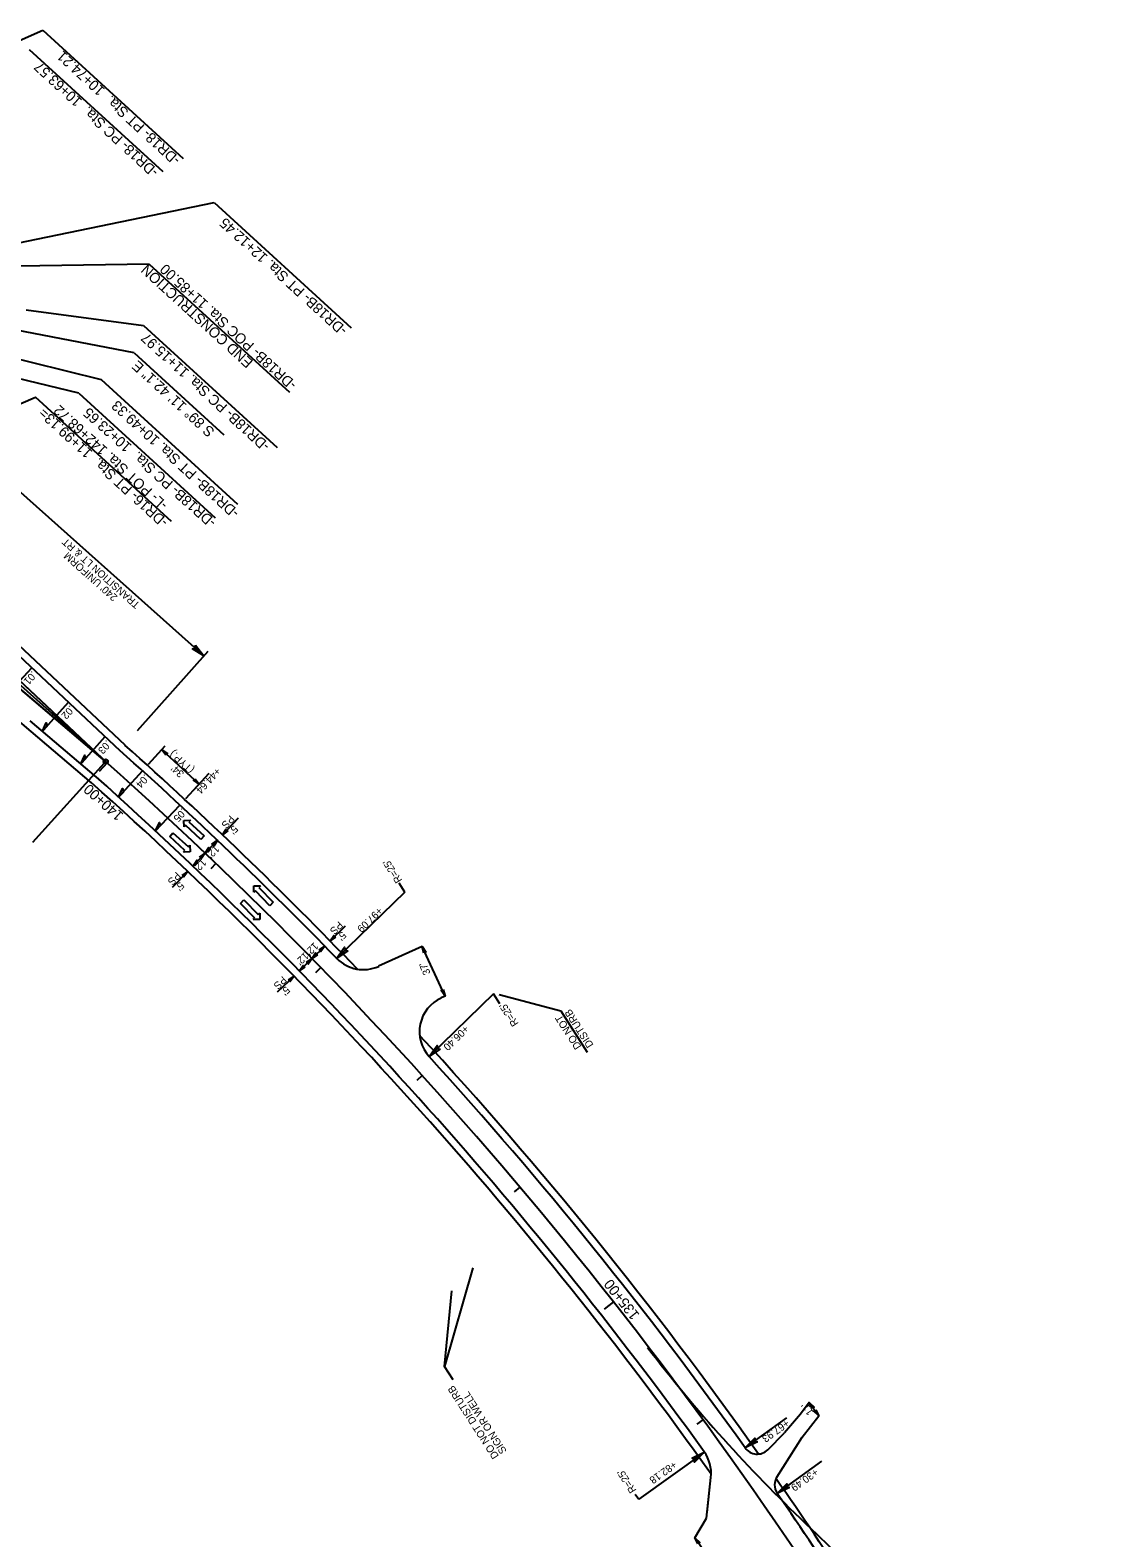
# Model space of a CAD drawing. Extents: x 472216 to 481979, y 489069 to 507339.
# Drawn here: x 477020 to 477746, y 499821 to 500839 of the extents above; entities that cross this region are included whole.
import ezdxf

# ---------------------------------------------------------------- set-up
doc = ezdxf.new("R2010")
doc.units = 0
for name, color, linetype in [('Old_Level_12', 7, 'Continuous'), ('Prop Drainage Structure Drop Inlet Grate 2 Narrow Slots and Sag Grates 840 24 CELL', 7, 'Continuous'), ('Prop Drainage Structure Drop Inlet Grate 2 Wide Slots and Sag Grates 840 22 Label', 7, 'Continuous'), ('Prop Drainage Structure Outlet Berm Ditch 850 10 CELL', 7, 'Continuous'), ('Prop Drainage Structure Pipe CSP 15in', 7, 'Continuous'), ('Prop Drainage Structure Pipe RCP 15in Class III Label', 7, 'Continuous'), ('Prop Drainage Structure Pipe RCP 24in Class III Label', 7, 'Continuous'), ('Prop Drainage Structure Pipe Side Drain 15in Label', 7, 'Continuous'), ('Prop Erosion Embankment Toe Protection CELL', 7, 'Continuous'), ('Sheet Block Revision CELL', 7, 'Continuous'), ('Sheet North Arrow Point CELL', 7, 'Continuous'), ('Sheet PE Seal Cell', 7, 'Continuous'), ('Sheet Plan And Profile CELL', 7, 'Continuous'), ('Sheet Profile Grid Major CELL', 7, 'Continuous'), ('Sheet Profile Grid Minor CELL', 7, 'Continuous')]:
    doc.layers.add(name, color=color, linetype=linetype)

msp = doc.modelspace()

# ---------------------------------------------------------------- linework, layer by layer
at = {"layer": 'Old_Level_12'}
for p, q in [((476761.6, 500720.1), (477028.2, 500839)), ((477028.2, 500839), (477122.9, 500752.4)), ((477019, 500826), (477109.2, 500743.5)), ((476931.4, 500678.8), (477143.8, 500722.6)), ((477143.8, 500722.6), (477236.3, 500638)), ((477100, 500681), (476987.7, 500679.2)), ((477100, 500681), (477194.7, 500594.4)), ((477052.5, 500593.9), (476745.5, 500667)), ((477016.9, 500650.1), (477096.1, 500639.5)), ((477089.8, 500621), (476997.5, 500638.9)), ((477096.1, 500639.5), (477186.4, 500557)), ((476995.6, 500620.8), (477067.6, 500603)), ((477089.8, 500621), (477150.5, 500565.6)), ((477067.6, 500603), (477159.7, 500518.8)), ((476990.9, 500577), (477023.2, 500591.1)), ((477115, 500507.2), (477023.2, 500591.1)), ((477052.5, 500593.9), (477144.6, 500509.7)), ((477069.7, 500343.9), (477021.3, 500290.3))]:
    msp.add_line(p, q, dxfattribs=at)
msp.add_circle((477070.7, 500345), 1.5, dxfattribs=at)
msp.add_circle((477070.7, 500345), 1.5, dxfattribs=at)
at = {"layer": 'Prop Drainage Structure Drop Inlet Grate 2 Narrow Slots and Sag Grates 840 24 CELL'}
for p, q in [((477099.6, 500343.2), (477110.9, 500355.5)), ((477133.8, 500329.8), (477108.5, 500352.9)), ((477124.8, 500320), (477140.5, 500337.2))]:
    msp.add_line(p, q, dxfattribs=at)
for points in [[(477028.1, 500365.4), (477030.6, 500371.2), (477031.1, 500368.8)], [(477054, 500343.4), (477056.5, 500349.2), (477057.1, 500346.8)], [(477111.3, 500349.3), (477108.5, 500352.9), (477112.4, 500350.5), (477111.5, 500350.3)], [(477079.4, 500321), (477082, 500326.7), (477082.6, 500324.4)], [(477131, 500333.4), (477133.8, 500329.8), (477129.9, 500332.3), (477130.8, 500332.5)], [(477104.4, 500298.1), (477107, 500303.8), (477107.5, 500301.5)]]:
    msp.add_lwpolyline(points, close=True, dxfattribs=at)
at = {"layer": 'Prop Drainage Structure Drop Inlet Grate 2 Wide Slots and Sag Grates 840 22 Label'}
for p, q in [((477012.8, 500399.4), (477020.8, 500408.3)), ((477028.1, 500365.4), (477045.6, 500385)), ((477054, 500343.4), (477070.4, 500361.8)), ((477079.4, 500321), (477095.6, 500338.7)), ((477104.4, 500298.1), (477120.7, 500315.6))]:
    msp.add_line(p, q, dxfattribs=at)
at = {"layer": 'Prop Drainage Structure Outlet Berm Ditch 850 10 CELL'}
for points in [[(477131.4, 500423.5), (477137, 500416.3), (477129.3, 500421.2), (477131.2, 500421.6)], [(477153.2, 500298.2), (477149.5, 500295.4), (477152.1, 500299.3), (477152.2, 500298.3)], [(477134.1, 500280.4), (477137.8, 500283.1), (477135.2, 500279.3), (477135.1, 500280.3)], [(477141.5, 500285.9), (477137.8, 500283.1), (477140.3, 500287), (477140.5, 500286)], [(477142.4, 500289.1), (477146.1, 500291.8), (477143.5, 500288), (477143.3, 500289)], [(477142.5, 500289), (477146.1, 500291.8), (477143.6, 500287.9), (477143.4, 500288.9)], [(477133.2, 500277.2), (477129.5, 500274.4), (477132.1, 500278.3), (477132.2, 500277.3)], [(477122.4, 500268.1), (477126.1, 500270.8), (477123.5, 500267), (477123.3, 500268)], [(477225.9, 500226.4), (477222.2, 500223.8), (477224.8, 500227.5), (477225, 500226.5)], [(477206.2, 500209.4), (477210, 500211.9), (477207.3, 500208.2), (477207.1, 500209.2)], [(477213.7, 500214.5), (477210, 500211.9), (477212.6, 500215.7), (477212.8, 500214.7)], [(477214.8, 500217.7), (477218.6, 500220.3), (477215.9, 500216.6), (477215.7, 500217.6)], [(477234.2, 500217.2), (477226.6, 500212), (477232, 500219.5), (477232.3, 500217.5)], [(477285.5, 500215.7), (477284.3, 500220.1), (477286.9, 500216.3), (477286, 500216.5)], [(477205.1, 500206.2), (477201.3, 500203.6), (477204, 500207.3), (477204.2, 500206.3)], [(477194, 500197.5), (477197.8, 500200.1), (477195.1, 500196.4), (477194.9, 500197.3)], [(477298.6, 500190.9), (477299.8, 500186.5), (477297.2, 500190.3), (477298.2, 500190.1)], [(477296.5, 500150.8), (477289, 500145.7), (477294.4, 500153.1), (477294.7, 500151.2)], [(477547.6, 499908), (477545.6, 499912.1), (477548.9, 499908.9), (477547.9, 499908.9)], [(477550, 499907.2), (477552, 499903.1), (477548.7, 499906.3), (477549.7, 499906.3)], [(477510.6, 499885.4), (477502.4, 499881.4), (477508.8, 499888), (477508.8, 499886)], [(477466.4, 499874.4), (477474.6, 499878.4), (477468.2, 499871.8), (477468.2, 499873.8)], [(477532.2, 499854.6), (477524, 499850.6), (477530.4, 499857.2), (477530.4, 499855.2)], [(477470.4, 499816.5), (477468.4, 499820.6), (477471.7, 499817.4), (477470.7, 499817.4)]]:
    msp.add_lwpolyline(points, close=True, dxfattribs=at)
at = {"layer": 'Prop Drainage Structure Pipe RCP 15in Class III Label'}
for p, q in [((476897.2, 500507.9), (477072.2, 500343.6)), ((477072.2, 500343.6), (476889.2, 500499))]:
    msp.add_line(p, q, dxfattribs=at)
msp.add_lwpolyline([(477072.2, 500343.6), (476897.2, 500507.9), (476777.3, 500598.9), (476889.2, 500499), (477072.2, 500343.6)], dxfattribs=at)
at = {"layer": 'Prop Drainage Structure Pipe RCP 24in Class III Label'}
for p, q in [((476905.4, 500516.7), (477080.3, 500352.5)), ((477064.4, 500334.5), (477019.7, 500372.4)), ((477284.3, 500220.1), (477254.9, 500206.7)), ((477299.8, 500186.5), (477284.3, 500220.1)), ((477299.8, 500186.5), (477297.1, 500185.3)), ((477545.6, 499912.1), (477539.8, 499904.2)), ((477545.6, 499912.1), (477552, 499903.1)), ((477539.8, 499904.2), (477529, 499891.5)), ((477540.9, 499888.7), (477552, 499903.1)), ((477517.6, 499880.1), (477529, 499891.5)), ((477523.8, 499861.7), (477540.9, 499888.7)), ((477476.2, 499834), (477479.2, 499861.5)), ((477476.6, 499837.8), (477479.2, 499861.5)), ((477468.4, 499820.6), (477476.2, 499834)), ((477468.4, 499820.6), (477476.2, 499834)), ((477480.8, 499802.8), (477468.4, 499820.6)), ((477480.8, 499802.8), (477468.4, 499820.6))]:
    msp.add_line(p, q, dxfattribs=at)
for centre, radius, start, end in [((475172.8, 498218.8), 2862, 44.142, 48.2029), ((475172.8, 498218.8), 2838, 35.798, 48.2059), ((477244.6, 500229.4), 25, 224.142, 294.507), ((477307.5, 500162.5), 25, 114.507, 222.3188), ((475172.8, 498218.8), 2862, 35.5144, 42.3188), ((477454.4, 499864.2), 25, 353.6939, 35.798), ((477510.5, 499887.2), 10, 215.5144, 314.9651), ((477532.2, 499856.3), 10, 142.5787, 214.7616), ((475172.8, 498218.8), 2862, 31.2722, 34.7616), ((475172.8, 498218.8), 2862, 31.2722, 34.7616)]:
    msp.add_arc(centre, radius, start, end, dxfattribs=at)
at = {"layer": 'Prop Drainage Structure Pipe Side Drain 15in Label'}
for p, q in [((477123.4, 500305.2), (477127.9, 500305.4)), ((477123.6, 500300.8), (477123.4, 500305.2)), ((477127.9, 500305.4), (477126.9, 500304.3)), ((477126.9, 500304.3), (477137.1, 500294.7)), ((477113.9, 500294.4), (477116.1, 500296.8)), ((477124.2, 500284.9), (477113.9, 500294.4)), ((477116.1, 500296.8), (477126.5, 500287.3)), ((477124.6, 500301.9), (477123.6, 500300.8)), ((477134.9, 500292.3), (477124.6, 500301.9)), ((477137.1, 500294.7), (477134.9, 500292.3)), ((477123.2, 500283.8), (477124.2, 500284.9)), ((477127.7, 500284), (477123.2, 500283.8)), ((477126.5, 500287.3), (477127.5, 500288.4)), ((477127.5, 500288.4), (477127.7, 500284)), ((477170.6, 500256.7), (477170.7, 500261.1)), ((477171.7, 500257.7), (477170.6, 500256.7)), ((477170.7, 500261.1), (477175.1, 500261.1)), ((477181.4, 500247.6), (477171.7, 500257.7)), ((477175.1, 500261.1), (477174.1, 500260)), ((477174.1, 500260), (477183.7, 500249.9)), ((477161.6, 500249.2), (477163.9, 500251.5)), ((477171.4, 500239.3), (477161.6, 500249.2)), ((477163.9, 500251.5), (477173.7, 500241.6)), ((477173.7, 500241.6), (477174.8, 500242.6)), ((477174.8, 500242.6), (477174.8, 500238.2)), ((477183.7, 500249.9), (477181.4, 500247.6)), ((477170.3, 500238.2), (477171.4, 500239.3)), ((477174.8, 500238.2), (477170.3, 500238.2))]:
    msp.add_line(p, q, dxfattribs=at)
at = {"layer": 'Prop Erosion Embankment Toe Protection CELL'}
for p, q in [((476908.8, 500520.3), (477083.7, 500356.2)), ((477061.2, 500330.7), (477009.9, 500374.2))]:
    msp.add_line(p, q, dxfattribs=at)
for radius, start, end in [(2867, 43.8433, 48.2017), (2833, 35.4936, 48.2059), (2867, 35.3415, 42.6176), (2867, 31.2722, 34.9345), (2867, 31.2722, 34.9345)]:
    msp.add_arc((475172.8, 498218.8), radius, start, end, dxfattribs=at)
at = {"layer": 'Sheet Block Revision CELL'}
for p, q in [((477137, 500416.3), (476699.5, 500806.8)), ((477092.2, 500366), (477139.9, 500419.5)), ((477160.2, 500306.7), (477149.5, 500295.4)), ((477137.8, 500283.1), (477129.5, 500274.4)), ((477146.1, 500291.8), (477137.8, 500283.1)), ((477126.1, 500270.8), (477115.6, 500259.8)), ((477272.7, 500256.8), (477268.8, 500262.8)), ((477272.7, 500256.8), (477226.6, 500212)), ((477222.2, 500223.8), (477232.6, 500233.9)), ((477210, 500211.9), (477201.3, 500203.6)), ((477210, 500211.9), (477218.6, 500220.3)), ((477223.3, 500215.4), (477223.3, 500215.4)), ((477226.6, 500212), (477226.6, 500212)), ((477197.8, 500200.1), (477186.5, 500189.1)), ((477332.5, 500188), (477289.1, 500145.8)), ((477336.8, 500181.4), (477332.5, 500188)), ((477336.4, 500187.6), (477377.9, 500176.6)), ((477377.9, 500176.6), (477395.8, 500148.7)), ((477318.6, 500003.1), (477299.5, 499936.3)), ((477299.5, 499936.3), (477304.4, 499987.4)), ((477305.2, 499927.3), (477299.5, 499936.3)), ((477502.4, 499881.4), (477530.5, 499901.7)), ((477474.9, 499878.6), (477430.5, 499846.7)), ((477524, 499850.6), (477554.2, 499872.5)), ((477428.2, 499850.2), (477430.5, 499846.7)), ((477480.8, 499802.8), (477468.4, 499820.6))]:
    msp.add_line(p, q, dxfattribs=at)
at = {"layer": 'Sheet North Arrow Point CELL'}
msp.add_line((477070.7, 500345), (476711.1, 500666), dxfattribs=at)
for centre, radius, start, end in [((475172.8, 498218.8), 2850, 31.2722, 48.2476), ((478231.6, 500555.7), 1000, 217.3379, 226.4945), ((476923.6, 499177.6), 900, 24.0017, 46.4945)]:
    msp.add_arc(centre, radius, start, end, dxfattribs=at)
at = {"layer": 'Sheet PE Seal Cell'}
for p, q in [((477145, 500276.2), (477141.6, 500272.6)), ((477216, 500205.8), (477212.3, 500202.2)), ((477284.4, 500132.9), (477280.7, 500129.5)), ((477350.3, 500057.6), (477346.5, 500054.4)), ((477473.8, 499900.4), (477469.8, 499897.5))]:
    msp.add_line(p, q, dxfattribs=at)
at = {"layer": 'Sheet Profile Grid Minor CELL'}
for p, q in [((477071.6, 500344.1), (477066.3, 500338.2)), ((477413.4, 499980.1), (477407.1, 499975.2))]:
    msp.add_line(p, q, dxfattribs=at)

# ---------------------------------------------------------------- texts
at = {"layer": 'Old_Level_12'}
for s, rotation, p in [('-DR18- PT Sta.  10+74.21', 137.391, (477121.6, 500752.2)), ('-DR18- PC Sta.  10+63.57', 137.35, (477106.9, 500744.1)), ('-DR18B- PT Sta. 12+12.45', 137.58, (477234.3, 500637.2)), ('END CONSTRUCTION ', 137.58, (477170.7, 500615.3)), ('-DR18B- POC Sta. 11+85.00', 137.58, (477200.2, 500600.4)), ('-DR18B- PC Sta. 11+15.97', 137.58, (477182.1, 500558.9)), ('-DR16- PT Sta.  11+99.13=', 137.58, (477113.4, 500507.6)), ('-L- POT Sta. 142+68.72', 137.58, (477113.1, 500519.1)), ('-DR18B- PC Sta.  10+23.65', 138.2476, (477145.8, 500507.5)), ('-DR18B- PT Sta. 10+49.33', 137.58, (477161.4, 500513.8))]:
    msp.add_text(s, height=7, rotation=rotation, dxfattribs=at).set_placement(p)
at = {"layer": 'Prop Drainage Structure Drop Inlet Grate 2 Narrow Slots and Sag Grates 840 24 CELL'}
for s, rotation, p in [('.01', 228.2476, (477021.1, 500406.5)), ('.02', 228.2476, (477046.6, 500383.3)), ('.03', 228.2476, (477071.3, 500359.8)), ('(TYP.)', 137.4502, (477130.8, 500340)), ('.04', 227.7919, (477097, 500336.8)), ("34'", 137.4502, (477124, 500337.3)), ('+44.64', 227.4502, (477145.3, 500341.3)), ('.05', 227.1084, (477122.3, 500313.8))]:
    msp.add_text(s, height=5, rotation=rotation, dxfattribs=at).set_placement(p)
at = {"layer": 'Prop Drainage Structure Pipe CSP 15in'}
for s, rotation, p in [('TRANSITION LT & RT', 138.2476, (477094.2, 500451.5)), ("240' UNIFORM ", 138.2476, (477079.1, 500456.5)), ('PS', 226.412, (477154.6, 500309.1)), ("5'", 226.412, (477157, 500302.4)), ("12'", 226.169, (477144.5, 500288.9)), ("12'", 226.169, (477135.7, 500279.7)), ("R=25'", 122.6818, (477271, 500264.8)), ('PS', 226.412, (477118.3, 500270.8)), ("5'", 226.412, (477120.7, 500264.1)), ('+97.09', 224.2026, (477254.8, 500247)), ('PS', 224.2026, (477228, 500237.4)), ("12'", 224.2026, (477211.4, 500223.2)), ("5'", 224.2026, (477230.2, 500230.6)), ("12'", 224.2026, (477204.9, 500216.6)), ("37'", 114.8134, (477290.1, 500202.1)), ('PS', 224.2026, (477190, 500200.4)), ("5'", 224.2026, (477192.2, 500193.6)), ("R=25'", 122.6818, (477349.6, 500168)), ('DO NOT', 122.6818, (477392, 500152.5)), ('DISTURB', 122.6818, (477400.2, 500153.6)), ('+06.40', 224.1983, (477313, 500167.2)), ('DO NOT DISTURB', 122.6818, (477336.3, 499875.9)), ('SIGN OR WELL', 122.6818, (477341.6, 499879.3)), ("11'", 124.6586, (477548.8, 499905.5)), ('+67.93', 215.6668, (477530, 499900.8)), ("R=25'", 122.6818, (477429.1, 499852.8)), ('+82.18', 215.6668, (477454, 499872.8)), ('+30.49', 215.6668, (477549.5, 499867.8))]:
    msp.add_text(s, height=5, rotation=rotation, dxfattribs=at).set_placement(p)
at = {"layer": 'Sheet Plan And Profile CELL'}
msp.add_text('S 89%%d 11\' 42.1" E', height=7, rotation=137.58, dxfattribs=at).set_placement((477144.7, 500568.6))
at = {"layer": 'Sheet Profile Grid Major CELL'}
for s, rotation, p in [('140+00', 138.2213, (477083.2, 500309.4)), ('135+00', 128.1694, (477431.4, 499971.3))]:
    msp.add_text(s, height=7, rotation=rotation, dxfattribs=at).set_placement(p)

doc.saveas('drawing.dxf')
